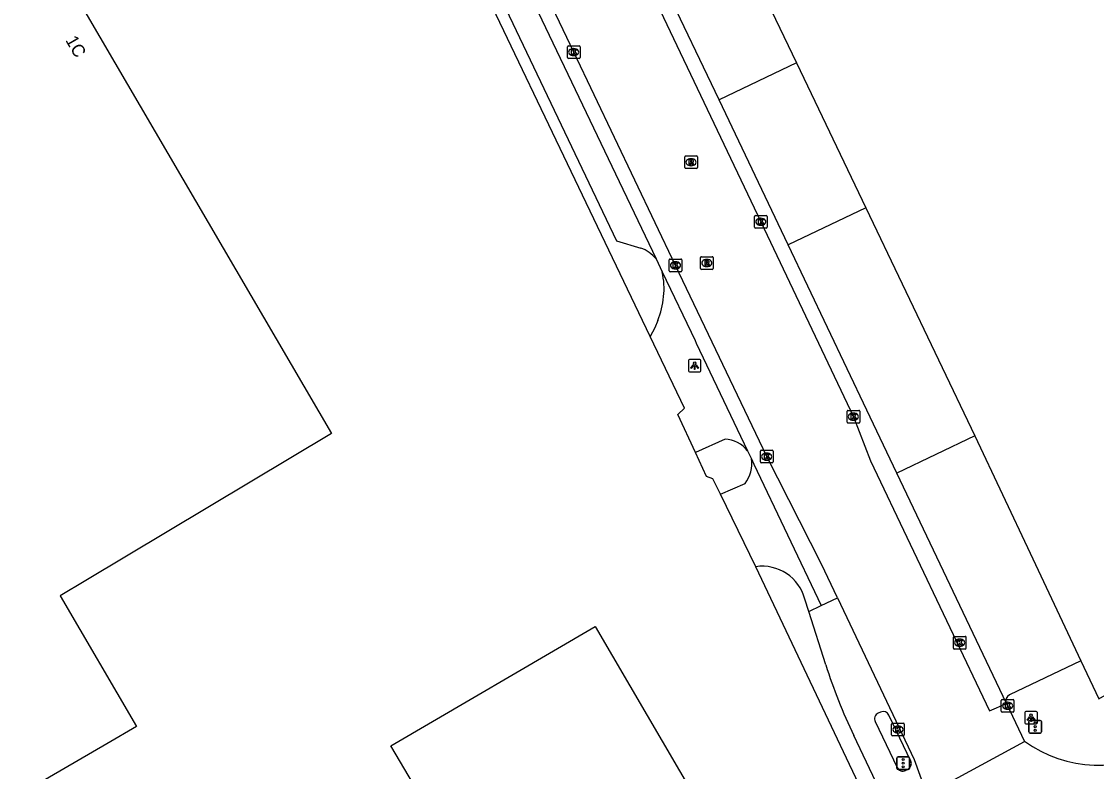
# Model space of a CAD drawing. Extents: x 157692 to 159670, y 381454 to 383289.
# Drawn here: x 159420.3 to 159505.2, y 382415.2 to 382474.5 of the extents above; entities that cross this region are included whole.
import ezdxf

# ---------------------------------------------------------------- set-up
doc = ezdxf.new("R2010")
doc.units = 0
for name, color, linetype in [('IMGEO_Fietspad_gesloten', 7, 'Continuous'), ('IMGEO_Kolk', 7, 'Continuous'), ('IMGEO_Lichtpunt', 7, 'Continuous'), ('IMGEO_Pand', 7, 'Continuous'), ('IMGEO_Pand_nummerreeks', 7, 'Continuous'), ('IMGEO_Rijbaan_lokaal_open', 7, 'Continuous'), ('IMGEO_Rijbaan_regionaal_gesloten', 7, 'Continuous'), ('IMGEO_Rioolput', 7, 'Continuous'), ('IMGEO_Verkeersregelinstallatiepaal', 7, 'Continuous'), ('IMGEO_Voetpad_open', 7, 'Continuous')]:
    doc.layers.add(name, color=color, linetype=linetype)

msp = doc.modelspace()

# ---------------------------------------------------------------- linework, layer by layer
at = {"layer": 'IMGEO_Fietspad_gesloten'}
for points in [[(159483.476, 382428.318), (159484.765, 382428.925)], [(159482.502, 382427.859), (159483.476, 382428.318)], [(159483.843, 382423.634), (159482.502, 382427.859)], [(159488.178, 382419.898), (159487.984, 382419.818)], [(159490.567, 382416.034), (159488.838, 382419.653)], [(159487.754, 382419.148), (159489.492, 382415.52)], [(159491.927, 382405.55), (159491.806, 382405.951), (159486.052, 382418.064)], [(159490.147, 382415.289), (159490.328, 382415.38)]]:
    msp.add_lwpolyline(points, dxfattribs=at)
for centre, radius, start, end in [((159525.49, 382436.928), 43.717, 197.70305, 205.5624), ((159488.197, 382419.37), 0.496, 115.43741, 206.66958), ((159488.384, 382419.441), 0.501, 25.01675, 114.25217), ((159490.103, 382415.833), 0.505, 296.38314, 23.46786), ((159489.924, 382415.7), 0.468, 202.64787, 298.49952)]:
    msp.add_arc(centre, radius, start, end, dxfattribs=at)
at = {"layer": 'IMGEO_Kolk'}
for p, q in [((159463.413, 382471.635), (159463.413, 382472.487)), ((159463.488, 382472.561), (159464.34, 382472.561)), ((159463.901, 382472.341), (159463.926, 382472.341)), ((159464.414, 382472.487), (159464.414, 382471.635)), ((159464.34, 382471.561), (159463.488, 382471.561)), ((159463.924, 382471.781), (159463.899, 382471.781)), ((159478.276, 382459.153), (159479.128, 382459.153)), ((159478.201, 382458.227), (159478.201, 382459.079)), ((159478.712, 382458.373), (159478.687, 382458.373)), ((159478.689, 382458.933), (159478.714, 382458.933)), ((159479.202, 382459.079), (159479.202, 382458.227)), ((159479.128, 382458.153), (159478.276, 382458.153)), ((159471.459, 382454.78), (159471.459, 382455.632)), ((159471.534, 382455.706), (159472.386, 382455.706)), ((159471.97, 382454.926), (159471.945, 382454.926)), ((159471.947, 382455.486), (159471.972, 382455.486)), ((159472.46, 382455.632), (159472.46, 382454.78)), ((159472.386, 382454.706), (159471.534, 382454.706)), ((159485.524, 382442.821), (159485.524, 382443.673)), ((159485.599, 382443.747), (159486.451, 382443.747)), ((159486.012, 382443.527), (159486.037, 382443.527)), ((159486.525, 382443.673), (159486.525, 382442.821)), ((159486.451, 382442.747), (159485.599, 382442.747)), ((159486.035, 382442.967), (159486.01, 382442.967)), ((159478.67, 382439.668), (159478.67, 382440.52)), ((159478.745, 382440.594), (159479.597, 382440.594)), ((159479.671, 382440.52), (159479.671, 382439.668)), ((159479.597, 382439.594), (159478.745, 382439.594)), ((159479.181, 382439.814), (159479.156, 382439.814)), ((159479.158, 382440.374), (159479.183, 382440.374)), ((159493.928, 382424.96), (159493.928, 382425.812)), ((159494.003, 382425.886), (159494.855, 382425.886)), ((159494.416, 382425.666), (159494.441, 382425.666)), ((159494.929, 382425.812), (159494.929, 382424.96)), ((159494.855, 382424.886), (159494.003, 382424.886)), ((159494.439, 382425.106), (159494.414, 382425.106)), ((159497.797, 382420.903), (159498.649, 382420.903)), ((159497.722, 382419.977), (159497.722, 382420.829)), ((159498.233, 382420.123), (159498.208, 382420.123)), ((159498.21, 382420.683), (159498.235, 382420.683)), ((159498.723, 382420.829), (159498.723, 382419.977)), ((159498.649, 382419.903), (159497.797, 382419.903)), ((159489.05, 382418.101), (159489.05, 382418.953)), ((159489.125, 382419.027), (159489.977, 382419.027)), ((159489.538, 382418.807), (159489.563, 382418.807)), ((159490.051, 382418.953), (159490.051, 382418.101)), ((159489.977, 382418.027), (159489.125, 382418.027)), ((159489.561, 382418.247), (159489.536, 382418.247))]:
    msp.add_line(p, q, dxfattribs=at)
for points in [[(159463.413, 382471.635), (159463.413, 382472.487)], [(159463.488, 382472.561), (159464.34, 382472.561)], [(159463.734, 382472.261), (159463.857, 382472.261), (159463.857, 382472.11), (159463.987, 382472.261), (159464.151, 382472.261), (159464.005, 382472.11), (159464.158, 382471.861), (159464.006, 382471.861), (159463.921, 382472.025), (159463.857, 382471.958), (159463.857, 382471.861), (159463.734, 382471.861), (159463.734, 382472.261)], [(159464.414, 382472.487), (159464.414, 382471.635)], [(159464.34, 382471.561), (159463.488, 382471.561)], [(159478.276, 382459.153), (159479.128, 382459.153)], [(159478.201, 382458.227), (159478.201, 382459.079)], [(159478.522, 382458.853), (159478.645, 382458.853), (159478.645, 382458.702), (159478.775, 382458.853), (159478.939, 382458.853), (159478.793, 382458.702), (159478.946, 382458.453), (159478.794, 382458.453), (159478.709, 382458.617), (159478.645, 382458.55), (159478.645, 382458.453), (159478.522, 382458.453), (159478.522, 382458.853)], [(159479.202, 382459.079), (159479.202, 382458.227)], [(159479.128, 382458.153), (159478.276, 382458.153)], [(159471.459, 382454.78), (159471.459, 382455.632)], [(159471.534, 382455.706), (159472.386, 382455.706)], [(159471.78, 382455.406), (159471.903, 382455.406), (159471.903, 382455.255), (159472.033, 382455.406), (159472.197, 382455.406), (159472.051, 382455.255), (159472.204, 382455.006), (159472.052, 382455.006), (159471.967, 382455.17), (159471.903, 382455.103), (159471.903, 382455.006), (159471.78, 382455.006), (159471.78, 382455.406)], [(159472.46, 382455.632), (159472.46, 382454.78)], [(159472.386, 382454.706), (159471.534, 382454.706)], [(159485.524, 382442.821), (159485.524, 382443.673)], [(159485.599, 382443.747), (159486.451, 382443.747)], [(159485.845, 382443.447), (159485.968, 382443.447), (159485.968, 382443.296), (159486.098, 382443.447), (159486.262, 382443.447), (159486.116, 382443.296), (159486.269, 382443.047), (159486.117, 382443.047), (159486.032, 382443.211), (159485.968, 382443.144), (159485.968, 382443.047), (159485.845, 382443.047), (159485.845, 382443.447)], [(159486.525, 382443.673), (159486.525, 382442.821)], [(159486.451, 382442.747), (159485.599, 382442.747)], [(159478.67, 382439.668), (159478.67, 382440.52)], [(159478.745, 382440.594), (159479.597, 382440.594)], [(159479.671, 382440.52), (159479.671, 382439.668)], [(159479.597, 382439.594), (159478.745, 382439.594)], [(159478.991, 382440.294), (159479.114, 382440.294), (159479.114, 382440.143), (159479.244, 382440.294), (159479.408, 382440.294), (159479.262, 382440.143), (159479.415, 382439.894), (159479.263, 382439.894), (159479.178, 382440.058), (159479.114, 382439.991), (159479.114, 382439.894), (159478.991, 382439.894), (159478.991, 382440.294)], [(159493.928, 382424.96), (159493.928, 382425.812)], [(159494.003, 382425.886), (159494.855, 382425.886)], [(159494.249, 382425.586), (159494.372, 382425.586), (159494.372, 382425.435), (159494.502, 382425.586), (159494.666, 382425.586), (159494.52, 382425.435), (159494.673, 382425.186), (159494.521, 382425.186), (159494.436, 382425.35), (159494.372, 382425.283), (159494.372, 382425.186), (159494.249, 382425.186), (159494.249, 382425.586)], [(159494.929, 382425.812), (159494.929, 382424.96)], [(159494.855, 382424.886), (159494.003, 382424.886)], [(159497.797, 382420.903), (159498.649, 382420.903)], [(159497.722, 382419.977), (159497.722, 382420.829)], [(159498.043, 382420.603), (159498.166, 382420.603), (159498.166, 382420.452), (159498.296, 382420.603), (159498.46, 382420.603), (159498.314, 382420.452), (159498.467, 382420.203), (159498.315, 382420.203), (159498.23, 382420.367), (159498.166, 382420.3), (159498.166, 382420.203), (159498.043, 382420.203), (159498.043, 382420.603)], [(159498.723, 382420.829), (159498.723, 382419.977)], [(159498.649, 382419.903), (159497.797, 382419.903)], [(159489.05, 382418.101), (159489.05, 382418.953)], [(159489.125, 382419.027), (159489.977, 382419.027)], [(159489.371, 382418.727), (159489.494, 382418.727), (159489.494, 382418.576), (159489.624, 382418.727), (159489.788, 382418.727), (159489.642, 382418.576), (159489.795, 382418.327), (159489.643, 382418.327), (159489.558, 382418.491), (159489.494, 382418.424), (159489.494, 382418.327), (159489.371, 382418.327), (159489.371, 382418.727)], [(159490.051, 382418.953), (159490.051, 382418.101)], [(159489.977, 382418.027), (159489.125, 382418.027)]]:
    msp.add_lwpolyline(points, dxfattribs=at)
for centre, start, end in [((159463.49, 382472.485), 91.55205, 178.44795), ((159463.49, 382472.485), 91.55205, 178.44795), ((159464.338, 382472.485), 1.55205, 88.44795), ((159464.338, 382472.485), 1.55205, 88.44795), ((159463.49, 382471.637), 181.55205, 268.44795), ((159463.49, 382471.637), 181.55205, 268.44795), ((159464.338, 382471.637), 271.55205, 358.44795), ((159464.338, 382471.637), 271.55205, 358.44795), ((159478.278, 382459.077), 91.55205, 178.44795), ((159478.278, 382459.077), 91.55205, 178.44795), ((159479.126, 382459.077), 1.55205, 88.44795), ((159479.126, 382459.077), 1.55205, 88.44795), ((159478.278, 382458.229), 181.55205, 268.44795), ((159478.278, 382458.229), 181.55205, 268.44795), ((159479.126, 382458.229), 271.55205, 358.44795), ((159479.126, 382458.229), 271.55205, 358.44795), ((159471.536, 382455.63), 91.55205, 178.44795), ((159471.536, 382455.63), 91.55205, 178.44795), ((159472.384, 382455.63), 1.55205, 88.44795), ((159472.384, 382455.63), 1.55205, 88.44795), ((159471.536, 382454.782), 181.55205, 268.44795), ((159471.536, 382454.782), 181.55205, 268.44795), ((159472.384, 382454.782), 271.55205, 358.44795), ((159472.384, 382454.782), 271.55205, 358.44795), ((159485.601, 382443.671), 91.55205, 178.44795), ((159485.601, 382443.671), 91.55205, 178.44795), ((159486.449, 382443.671), 1.55205, 88.44795), ((159486.449, 382443.671), 1.55205, 88.44795), ((159485.601, 382442.823), 181.55205, 268.44795), ((159485.601, 382442.823), 181.55205, 268.44795), ((159486.449, 382442.823), 271.55205, 358.44795), ((159486.449, 382442.823), 271.55205, 358.44795), ((159478.747, 382440.518), 91.55205, 178.44795), ((159478.747, 382440.518), 91.55205, 178.44795), ((159479.595, 382440.518), 1.55205, 88.44795), ((159479.595, 382440.518), 1.55205, 88.44795), ((159478.747, 382439.67), 181.55205, 268.44795), ((159478.747, 382439.67), 181.55205, 268.44795), ((159479.595, 382439.67), 271.55205, 358.44795), ((159479.595, 382439.67), 271.55205, 358.44795), ((159494.005, 382425.81), 91.55205, 178.44795), ((159494.005, 382425.81), 91.55205, 178.44795), ((159494.853, 382425.81), 1.55205, 88.44795), ((159494.853, 382425.81), 1.55205, 88.44795), ((159494.005, 382424.962), 181.55205, 268.44795), ((159494.005, 382424.962), 181.55205, 268.44795), ((159494.853, 382424.962), 271.55205, 358.44795), ((159494.853, 382424.962), 271.55205, 358.44795), ((159497.799, 382420.827), 91.55205, 178.44795), ((159497.799, 382420.827), 91.55205, 178.44795), ((159498.647, 382420.827), 1.55205, 88.44795), ((159498.647, 382420.827), 1.55205, 88.44795), ((159497.799, 382419.979), 181.55205, 268.44795), ((159497.799, 382419.979), 181.55205, 268.44795), ((159498.647, 382419.979), 271.55205, 358.44795), ((159498.647, 382419.979), 271.55205, 358.44795), ((159489.127, 382418.951), 91.55205, 178.44795), ((159489.127, 382418.951), 91.55205, 178.44795), ((159489.975, 382418.951), 1.55205, 88.44795), ((159489.975, 382418.951), 1.55205, 88.44795), ((159489.127, 382418.103), 181.55205, 268.44795), ((159489.127, 382418.103), 181.55205, 268.44795), ((159489.975, 382418.103), 271.55205, 358.44795), ((159489.975, 382418.103), 271.55205, 358.44795)]:
    msp.add_arc(centre, 0.0765, start, end, dxfattribs=at)
for centre, major_axis, ratio, start_param, end_param in [((159463.9, 382472.061), (-0.387, 0.002), 0.722429, 4.712389, 7.853982), ((159463.925, 382472.061), (-0.39, 0.002), 0.717154, 1.570796, 4.712389), ((159478.688, 382458.653), (-0.387, 0.002), 0.722429, 4.712389, 7.853982), ((159478.713, 382458.653), (-0.39, 0.002), 0.717154, 1.570796, 4.712389), ((159471.946, 382455.206), (-0.387, 0.002), 0.722429, 4.712389, 7.853982), ((159471.971, 382455.206), (-0.39, 0.002), 0.717154, 1.570796, 4.712389), ((159486.011, 382443.247), (-0.387, 0.002), 0.722429, 4.712389, 7.853982), ((159486.036, 382443.247), (-0.39, 0.002), 0.717154, 1.570796, 4.712389), ((159479.157, 382440.094), (-0.387, 0.002), 0.722429, 4.712389, 7.853982), ((159479.182, 382440.094), (-0.39, 0.002), 0.717154, 1.570796, 4.712389), ((159494.415, 382425.386), (-0.387, 0.002), 0.722429, 4.712389, 7.853982), ((159494.44, 382425.386), (-0.39, 0.002), 0.717154, 1.570796, 4.712389), ((159498.209, 382420.403), (-0.387, 0.002), 0.722429, 4.712389, 7.853982), ((159498.234, 382420.403), (-0.39, 0.002), 0.717154, 1.570796, 4.712389), ((159489.537, 382418.527), (-0.387, 0.002), 0.722429, 4.712389, 7.853982), ((159489.562, 382418.527), (-0.39, 0.002), 0.717154, 1.570796, 4.712389)]:
    msp.add_ellipse(centre, major_axis=major_axis, ratio=ratio, start_param=start_param, end_param=end_param, dxfattribs=at)
at = {"layer": 'IMGEO_Lichtpunt'}
for p, q in [((159472.977, 382447.682), (159472.977, 382446.875)), ((159472.977, 382447.682), (159472.977, 382446.875)), ((159473.879, 382447.777), (159473.071, 382447.777)), ((159473.879, 382447.777), (159473.071, 382447.777)), ((159473.973, 382446.875), (159473.973, 382447.682)), ((159473.973, 382446.875), (159473.973, 382447.682)), ((159473.071, 382446.781), (159473.879, 382446.781)), ((159473.071, 382446.781), (159473.879, 382446.781)), ((159499.574, 382419.865), (159499.574, 382419.058)), ((159499.574, 382419.865), (159499.574, 382419.058)), ((159500.476, 382419.96), (159499.668, 382419.96)), ((159500.476, 382419.96), (159499.668, 382419.96)), ((159500.57, 382419.058), (159500.57, 382419.865)), ((159500.57, 382419.058), (159500.57, 382419.865)), ((159499.668, 382418.964), (159500.476, 382418.964)), ((159499.668, 382418.964), (159500.476, 382418.964))]:
    msp.add_line(p, q, dxfattribs=at)
for points in [[(159473.351, 382447.346), (159473.39, 382447.318), (159473.202, 382447.056), (159473.164, 382447.083), (159473.351, 382447.346)], [(159473.453, 382447.298), (159473.5, 382447.298), (159473.5, 382446.976), (159473.453, 382446.976), (159473.453, 382447.298)], [(159473.563, 382447.318), (159473.601, 382447.345), (159473.788, 382447.083), (159473.749, 382447.055), (159473.563, 382447.318)], [(159499.948, 382419.529), (159499.987, 382419.501), (159499.799, 382419.239), (159499.761, 382419.266), (159499.948, 382419.529)], [(159500.05, 382419.481), (159500.097, 382419.481), (159500.097, 382419.159), (159500.05, 382419.159), (159500.05, 382419.481)], [(159500.16, 382419.501), (159500.198, 382419.528), (159500.385, 382419.266), (159500.346, 382419.238), (159500.16, 382419.501)]]:
    msp.add_lwpolyline(points, dxfattribs=at)
for centre in [(159473.476, 382447.48), (159500.073, 382419.663)]:
    msp.add_circle(centre, 0.0994, dxfattribs=at)
for centre, start, end in [((159473.071, 382447.682), 90, 180), ((159473.071, 382447.682), 90, 180), ((159473.879, 382447.682), 0, 90), ((159473.879, 382447.682), 0, 90), ((159473.071, 382446.875), 180, 270), ((159473.071, 382446.875), 180, 270), ((159473.879, 382446.875), 270, 0), ((159473.879, 382446.875), 270, 360), ((159499.668, 382419.865), 90, 180), ((159499.668, 382419.865), 90, 180), ((159500.476, 382419.865), 0, 90), ((159500.476, 382419.865), 0, 90), ((159499.668, 382419.058), 180, 270), ((159499.668, 382419.058), 180, 270), ((159500.476, 382419.058), 270, 0), ((159500.476, 382419.058), 270, 360)]:
    msp.add_arc(centre, 0.0946, start, end, dxfattribs=at)
at = {"layer": 'IMGEO_Pand'}
for points in [[(159444.771, 382441.932), (159425.334, 382430.307), (159423.316, 382429.099), (159429.35, 382418.757), (159426.989, 382417.388), (159407.201, 382405.92), (159365.665, 382477.106), (159409.291, 382502.562), (159444.771, 382441.932)], [(159477.24, 382480.182), (159481.521, 382471.225)], [(159481.521, 382471.225), (159487.009, 382459.742)], [(159487.009, 382459.742), (159495.618, 382441.728)], [(159495.618, 382441.728), (159500, 382432.462), (159504.022, 382423.958)], [(159504.022, 382423.958), (159505.433, 382420.948), (159524.067, 382431.668)], [(159465.608, 382426.66), (159475.023, 382410.584), (159468.234, 382406.628), (159468.099, 382406.892), (159465.361, 382405.61), (159458.923, 382402.595), (159454.056, 382410.836), (159453.467, 382410.469), (159449.46, 382417.245), (159465.608, 382426.66)]]:
    msp.add_lwpolyline(points, dxfattribs=at)
at = {"layer": 'IMGEO_Rijbaan_lokaal_open'}
for points in [[(159377.482, 382671.691), (159379.76, 382666.885), (159386.831, 382652.062), (159397.429, 382629.658), (159407.094, 382609.313), (159414.344, 382594.082), (159425.065, 382571.526), (159434.696, 382551.256), (159444.2, 382531.26), (159447.087, 382525.115), (159452.914, 382512.868), (159459.024, 382500), (159461.115, 382495.595), (159470.752, 382475.35), (159478.704, 382458.654), (159486.026, 382443.247), (159487.385, 382439.761), (159496.791, 382420), (159498.132, 382420.594)], [(159484.765, 382428.925), (159483.505, 382431.592), (159479.17, 382440.093), (159471.959, 382455.206), (159463.913, 382472.06), (159454.302, 382492.199), (159450.581, 382500), (159445.857, 382509.905), (159440.105, 382521.981), (159427.789, 382548.081), (159418.163, 382568.343), (159407.48, 382590.819), (159400.305, 382605.921), (159390.376, 382626.786), (159380.112, 382648.455), (159372.875, 382663.676), (159370.601, 382668.466)], [(159484.765, 382428.925), (159490.839, 382416.167), (159491.828, 382413.402)], [(159498.132, 382420.594), (159499.557, 382417.592)]]:
    msp.add_lwpolyline(points, dxfattribs=at)
at = {"layer": 'IMGEO_Rijbaan_regionaal_gesloten'}
msp.add_lwpolyline([(159491.828, 382413.402), (159499.557, 382417.592)], dxfattribs=at)
msp.add_arc((159505.412, 382425.678), 9.983, 234.09105, 301.81924, dxfattribs=at)
at = {"layer": 'IMGEO_Rioolput'}
for p, q in [((159472.689, 382462.931), (159472.689, 382463.783)), ((159472.764, 382463.857), (159473.616, 382463.857)), ((159473.177, 382463.637), (159473.202, 382463.637)), ((159473.69, 382463.783), (159473.69, 382462.931)), ((159473.616, 382462.857), (159472.764, 382462.857)), ((159473.2, 382463.077), (159473.175, 382463.077)), ((159473.933, 382454.964), (159473.933, 382455.816)), ((159474.008, 382455.89), (159474.86, 382455.89)), ((159474.934, 382455.816), (159474.934, 382454.964)), ((159474.86, 382454.89), (159474.008, 382454.89)), ((159474.444, 382455.11), (159474.419, 382455.11)), ((159474.421, 382455.67), (159474.446, 382455.67))]:
    msp.add_line(p, q, dxfattribs=at)
for points in [[(159472.689, 382462.931), (159472.689, 382463.783)], [(159472.764, 382463.857), (159473.616, 382463.857)], [(159473.278, 382463.555), (159473.026, 382463.557), (159473.026, 382463.157)], [(159473.204, 382463.476), (159473.15, 382463.476), (159473.15, 382463.395)], [(159473.15, 382463.395), (159473.202, 382463.395)], [(159473.69, 382463.783), (159473.69, 382462.931)], [(159473.616, 382462.857), (159472.764, 382462.857)], [(159473.026, 382463.157), (159473.15, 382463.157), (159473.15, 382463.319), (159473.161, 382463.319)], [(159473.208, 382463.29), (159473.279, 382463.157), (159473.419, 382463.157), (159473.354, 382463.283)], [(159473.933, 382454.964), (159473.933, 382455.816)], [(159474.008, 382455.89), (159474.86, 382455.89)], [(159474.934, 382455.816), (159474.934, 382454.964)], [(159474.86, 382454.89), (159474.008, 382454.89)], [(159474.522, 382455.588), (159474.27, 382455.59), (159474.27, 382455.19)], [(159474.27, 382455.19), (159474.394, 382455.19), (159474.394, 382455.352), (159474.405, 382455.352)], [(159474.448, 382455.509), (159474.394, 382455.509), (159474.394, 382455.428)], [(159474.394, 382455.428), (159474.446, 382455.428)], [(159474.452, 382455.323), (159474.523, 382455.19), (159474.663, 382455.19), (159474.598, 382455.316)]]:
    msp.add_lwpolyline(points, dxfattribs=at)
for centre, radius, start, end in [((159472.766, 382463.781), 0.0765, 91.55205, 178.44795), ((159472.766, 382463.781), 0.0765, 91.55205, 178.44795), ((159473.186, 382463.584), 0.19, 274.7715, 282.96867), ((159473.21, 382463.38), 0.0964, 77.00612, 93.18647), ((159473.224, 382463.437), 0.0378, 276.66336, 79.67722), ((159473.277, 382463.445), 0.109, 350.36119, 89.41601), ((159473.275, 382463.445), 0.112, 277.58423, 350.98172), ((159473.614, 382463.781), 0.0765, 1.55205, 88.44795), ((159473.614, 382463.781), 0.0765, 1.55205, 88.44795), ((159472.766, 382462.933), 0.0765, 181.55205, 268.44795), ((159472.766, 382462.933), 0.0765, 181.55205, 268.44795), ((159473.16, 382463.266), 0.0533, 26.02933, 88.69889), ((159473.259, 382463.23), 0.108, 29.51342, 73.79051), ((159473.614, 382462.933), 0.0765, 271.55205, 358.44795), ((159473.614, 382462.933), 0.0765, 271.55205, 358.44795), ((159474.01, 382455.814), 0.0765, 91.55205, 178.44795), ((159474.01, 382455.814), 0.0765, 91.55205, 178.44795), ((159474.858, 382455.814), 0.0765, 1.55205, 88.44795), ((159474.858, 382455.814), 0.0765, 1.55205, 88.44795), ((159474.01, 382454.966), 0.0765, 181.55205, 268.44795), ((159474.01, 382454.966), 0.0765, 181.55205, 268.44795), ((159474.404, 382455.299), 0.0533, 26.02933, 88.69889), ((159474.43, 382455.617), 0.19, 274.7715, 282.96867), ((159474.454, 382455.413), 0.0964, 77.00612, 93.18647), ((159474.468, 382455.47), 0.0378, 276.66336, 79.67722), ((159474.521, 382455.478), 0.109, 350.36119, 89.41601), ((159474.519, 382455.478), 0.112, 277.58423, 350.98172), ((159474.503, 382455.263), 0.108, 29.51342, 73.79051), ((159474.858, 382454.966), 0.0765, 271.55205, 358.44795), ((159474.858, 382454.966), 0.0765, 271.55205, 358.44795)]:
    msp.add_arc(centre, radius, start, end, dxfattribs=at)
for centre, major_axis, ratio, start_param, end_param in [((159473.176, 382463.357), (-0.387, 0.002), 0.722429, 4.712389, 7.853982), ((159473.201, 382463.357), (-0.39, 0.002), 0.717154, 1.570796, 4.712389), ((159474.42, 382455.39), (-0.387, 0.002), 0.722429, 4.712389, 7.853982), ((159474.445, 382455.39), (-0.39, 0.002), 0.717154, 1.570796, 4.712389)]:
    msp.add_ellipse(centre, major_axis=major_axis, ratio=ratio, start_param=start_param, end_param=end_param, dxfattribs=at)
at = {"layer": 'IMGEO_Verkeersregelinstallatiepaal'}
for p, q in [((159500.002, 382419.25), (159500.792, 382419.25)), ((159500.792, 382419.25), (159500.002, 382419.25)), ((159499.902, 382418.35), (159499.902, 382419.15)), ((159499.902, 382419.15), (159499.902, 382418.35)), ((159500.892, 382419.15), (159500.892, 382418.35)), ((159500.892, 382418.35), (159500.892, 382419.15)), ((159500.792, 382418.25), (159500.002, 382418.25)), ((159500.002, 382418.25), (159500.792, 382418.25)), ((159489.467, 382415.463), (159489.467, 382416.263)), ((159489.467, 382416.263), (159489.467, 382415.463)), ((159489.567, 382416.363), (159490.357, 382416.363)), ((159490.357, 382416.363), (159489.567, 382416.363)), ((159490.457, 382416.263), (159490.457, 382415.463)), ((159490.457, 382415.463), (159490.457, 382416.263)), ((159490.357, 382415.363), (159489.567, 382415.363)), ((159489.567, 382415.363), (159490.357, 382415.363))]:
    msp.add_line(p, q, dxfattribs=at)
for centre in [(159500.397, 382419.04), (159500.397, 382418.75), (159500.397, 382418.46), (159489.962, 382416.153), (159489.962, 382415.863), (159489.962, 382415.573)]:
    msp.add_circle(centre, 0.085, dxfattribs=at)
for centre, start, end in [((159500.002, 382419.15), 90, 180), ((159500.002, 382419.15), 90, 180), ((159500.792, 382419.15), 0, 90), ((159500.792, 382419.15), 360, 90), ((159500.002, 382418.35), 180, 270), ((159500.002, 382418.35), 180, 270), ((159500.792, 382418.35), 270, 0), ((159500.792, 382418.35), 270, 0), ((159489.567, 382416.263), 90, 180), ((159489.567, 382416.263), 90, 180), ((159490.357, 382416.263), 0, 90), ((159490.357, 382416.263), 360, 90), ((159489.567, 382415.463), 180, 270), ((159489.567, 382415.463), 180, 270), ((159490.357, 382415.463), 270, 0), ((159490.357, 382415.463), 270, 0)]:
    msp.add_arc(centre, 0.1, start, end, dxfattribs=at)
at = {"layer": 'IMGEO_Voetpad_open'}
for points in [[(159469.961, 382449.591), (159450.943, 382489.293), (159447.851, 382495.845), (159445.884, 382500), (159441.929, 382508.354)], [(159445.371, 382502.781), (159454.976, 382482.962), (159467.298, 382457.145), (159469.216, 382456.578)], [(159455.567, 382486.812), (159470.42, 382455.724)], [(159475.409, 382468.286), (159471.121, 382477.284)], [(159481.521, 382471.225), (159475.409, 382468.286)], [(159480.874, 382456.82), (159475.409, 382468.286)], [(159487.009, 382459.742), (159480.874, 382456.82)], [(159489.454, 382438.795), (159487.084, 382443.773), (159480.874, 382456.82)], [(159470.42, 382455.724), (159470.917, 382454.683)], [(159470.917, 382454.683), (159473.507, 382449.263), (159473.603, 382449.055), (159477.664, 382440.543)], [(159470.559, 382450.844), (159470.314, 382450.264), (159469.961, 382449.591)], [(159473.533, 382440.415), (159472.136, 382443.422), (159472.681, 382443.912), (159469.961, 382449.591)], [(159475.875, 382441.465), (159473.533, 382440.415)], [(159495.618, 382441.728), (159489.454, 382438.795)], [(159477.664, 382440.543), (159477.965, 382439.912)], [(159475.507, 382437.131), (159474.916, 382438.343), (159474.409, 382438.531), (159473.533, 382440.415)], [(159477.965, 382439.912), (159478.166, 382439.491), (159483.476, 382428.318)], [(159498.132, 382420.594), (159489.454, 382438.795)], [(159475.507, 382437.131), (159477.466, 382437.977)], [(159478.308, 382431.393), (159475.507, 382437.131)], [(159366.791, 382334.621), (159371.307, 382337.202), (159371.24, 382337.319), (159380.619, 382342.772), (159479.765, 382400.029), (159490.281, 382406.143), (159478.308, 382431.393)], [(159482.502, 382427.859), (159482.191, 382428.817)], [(159504.022, 382423.958), (159498.357, 382421.267)]]:
    msp.add_lwpolyline(points, dxfattribs=at)
for centre, radius, start, end in [((159468.1, 382453.728), 3.061, 40.69768, 68.60599), ((159464.453, 382453.35), 6.6, 337.69022, 11.65453), ((159475.781, 382439.086), 2.381, 37.73351, 87.7359), ((159475.44, 382439.531), 2.553, 322.50295, 8.57616), ((159478.813, 382427.939), 3.491, 14.56616, 98.31288), ((159498.602, 382420.811), 0.518, 118.24615, 204.78182)]:
    msp.add_arc(centre, radius, start, end, dxfattribs=at)

# ---------------------------------------------------------------- texts
at = {"layer": 'IMGEO_Pand_nummerreeks'}
msp.add_text('1C', height=1, rotation=300.13737, dxfattribs=at).set_placement((159423.694, 382473.005))

doc.saveas('drawing.dxf')
